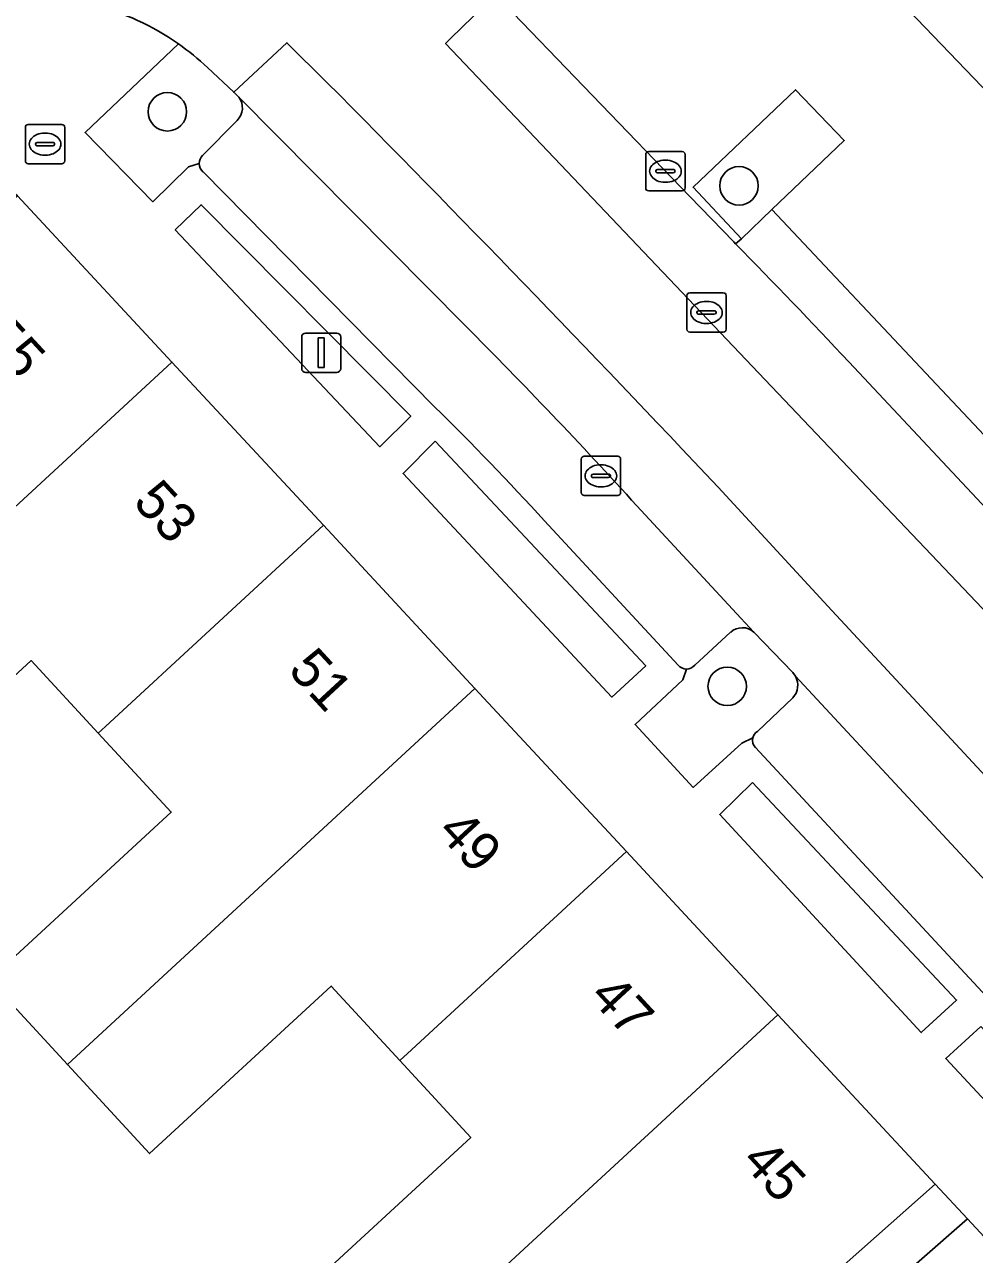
# Model space of a CAD drawing. Extents: x 159716 to 160783, y 383290 to 384031.
# Drawn here: x 160412.95 to 160437.07, y 383618.65 to 383649.89 of the extents above; entities that cross this region are included whole.
import ezdxf

# ---------------------------------------------------------------- set-up
doc = ezdxf.new("R2010")
doc.units = 0
for name, color, linetype in [('IMGEO_Boom', 7, 'Continuous'), ('IMGEO_Brandkraan', 7, 'Continuous'), ('IMGEO_Erf', 7, 'Continuous'), ('IMGEO_Groenvoorziening', 7, 'Continuous'), ('IMGEO_Kolk', 7, 'Continuous'), ('IMGEO_Lichtmast', 7, 'Continuous'), ('IMGEO_Pand', 7, 'Continuous'), ('IMGEO_Pand_nummerreeks', 7, 'Continuous'), ('IMGEO_Parkeervlak_open', 7, 'Continuous'), ('IMGEO_Rijbaan_lokaal_gesloten', 7, 'Continuous'), ('IMGEO_Rijbaan_lokaal_open', 7, 'Continuous'), ('IMGEO_Rioolput', 7, 'Continuous'), ('IMGEO_Voetpad_open', 7, 'Continuous')]:
    doc.layers.add(name, color=color, linetype=linetype)

msp = doc.modelspace()

# ---------------------------------------------------------------- linework, layer by layer
at = {"layer": 'IMGEO_Boom'}
for centre in [(160416.577, 383647.677), (160431.094, 383645.796), (160430.795, 383633.081)]:
    msp.add_circle(centre, 0.489, dxfattribs=at)
at = {"layer": 'IMGEO_Brandkraan'}
for p, q in [((160412.97, 383646.429), (160412.97, 383647.281)), ((160413.045, 383647.355), (160413.897, 383647.355)), ((160413.971, 383647.281), (160413.971, 383646.429)), ((160413.229, 383646.849), (160413.229, 383646.861)), ((160413.272, 383646.898), (160413.67, 383646.898)), ((160413.458, 383647.135), (160413.483, 383647.135)), ((160413.713, 383646.861), (160413.713, 383646.849)), ((160413.667, 383646.812), (160413.269, 383646.812)), ((160413.481, 383646.575), (160413.456, 383646.575)), ((160413.897, 383646.355), (160413.045, 383646.355))]:
    msp.add_line(p, q, dxfattribs=at)
for points in [[(160412.97, 383646.429), (160412.97, 383647.281)], [(160413.045, 383647.355), (160413.897, 383647.355)], [(160413.971, 383647.281), (160413.971, 383646.429)], [(160413.897, 383646.355), (160413.045, 383646.355)]]:
    msp.add_lwpolyline(points, dxfattribs=at)
for centre, radius, start, end in [((160413.047, 383647.279), 0.0765, 91.552, 178.448), ((160413.047, 383647.279), 0.0765, 91.552, 178.448), ((160413.895, 383647.279), 0.0765, 1.552, 88.448), ((160413.895, 383647.279), 0.0765, 1.552, 88.448), ((160413.269, 383646.858), 0.0403, 85.8775, 175.7526), ((160413.266, 383646.848), 0.0366, 178.938, 274.7102), ((160413.67, 383646.855), 0.043, 264.8664, 352.4533), ((160413.674, 383646.86), 0.0386, 1.7309, 96.639), ((160413.047, 383646.431), 0.0765, 181.552, 268.448), ((160413.047, 383646.431), 0.0765, 181.552, 268.448), ((160413.895, 383646.431), 0.0765, 271.552, 358.448), ((160413.895, 383646.431), 0.0765, 271.552, 358.448)]:
    msp.add_arc(centre, radius, start, end, dxfattribs=at)
for centre, major_axis, ratio, start_param, end_param in [((160413.457, 383646.855), (-0.387, 0.002), 0.722429, 4.712389, 7.853982), ((160413.482, 383646.855), (-0.39, 0.002), 0.717154, 1.570796, 4.712389)]:
    msp.add_ellipse(centre, major_axis=major_axis, ratio=ratio, start_param=start_param, end_param=end_param, dxfattribs=at)
at = {"layer": 'IMGEO_Erf'}
msp.add_lwpolyline([(160412.256, 383606.439), (160414.358, 383604.26), (160412.676, 383602.637), (160413.594, 383601.677), (160421.674, 383607.687), (160424.363, 383609.687), (160430.323, 383615.205), (160428.435, 383617.205), (160423.767, 383612.896), (160421.69, 383615.146), (160419.653, 383617.352), (160424.282, 383621.625), (160422.483, 383623.574), (160420.737, 383625.466), (160416.127, 383621.211), (160414.037, 383623.475), (160412.055, 383625.623), (160416.674, 383629.886), (160414.819, 383631.895), (160413.12, 383633.736), (160408.508, 383629.478)], dxfattribs=at)
at = {"layer": 'IMGEO_Groenvoorziening'}
for points in [[(160416.857, 383649.401), (160414.486, 383647.154), (160416.211, 383645.392), (160417.116, 383646.281), (160417.385, 383646.365)], [(160418.389, 383648.049), (160418.263, 383648.174), (160417.597, 383648.799)], [(160417.469, 383646.566), (160418.346, 383647.457)], [(160430.882, 383634.456), (160429.969, 383633.618)], [(160432.527, 383633.339), (160432.462, 383633.429), (160431.472, 383634.461)], [(160429.759, 383633.521), (160429.669, 383633.248), (160428.453, 383632.114), (160429.93, 383630.516), (160431.165, 383631.642), (160431.443, 383631.77)], [(160431.562, 383631.937), (160432.458, 383632.789)]]:
    msp.add_lwpolyline(points, dxfattribs=at)
for points in [[(160422.757, 383639.947), (160417.434, 383645.313), (160416.778, 383644.675), (160421.972, 383639.166)], [(160423.378, 383639.311), (160422.564, 383638.49), (160427.866, 383632.807), (160428.725, 383633.603)], [(160431.433, 383630.641), (160430.607, 383629.827), (160435.721, 383624.286), (160436.618, 383625.112)], [(160437.238, 383624.444), (160436.346, 383623.624), (160441.658, 383617.922), (160442.526, 383618.74)]]:
    msp.add_lwpolyline(points, close=True, dxfattribs=at)
for centre, radius, start, end in [((160413.016, 383643.924), 6.689, 46.7824, 54.96), ((160418.037, 383647.777), 0.445, 313.9839, 37.7073), ((160417.669, 383646.364), 0.284, 134.7539, 179.885), ((160431.18, 383634.13), 0.441, 48.5184, 132.4527), ((160429.761, 383633.792), 0.271, 269.5041, 320.0808), ((160432.116, 383633.111), 0.47, 316.7009, 28.9978), ((160431.693, 383631.718), 0.255, 120.8351, 168.2194)]:
    msp.add_arc(centre, radius, start, end, dxfattribs=at)
at = {"layer": 'IMGEO_Kolk'}
for p, q in [((160428.725, 383645.741), (160428.725, 383646.593)), ((160428.8, 383646.667), (160429.652, 383646.667)), ((160429.726, 383646.593), (160429.726, 383645.741)), ((160429.027, 383646.21), (160429.425, 383646.21)), ((160429.213, 383646.447), (160429.238, 383646.447)), ((160428.984, 383646.161), (160428.984, 383646.173)), ((160429.422, 383646.124), (160429.024, 383646.124)), ((160429.468, 383646.173), (160429.468, 383646.161)), ((160429.652, 383645.667), (160428.8, 383645.667)), ((160429.236, 383645.887), (160429.211, 383645.887)), ((160427.087, 383638.003), (160427.087, 383638.855)), ((160427.162, 383638.929), (160428.014, 383638.929)), ((160427.575, 383638.709), (160427.6, 383638.709)), ((160428.088, 383638.855), (160428.088, 383638.003)), ((160427.346, 383638.423), (160427.346, 383638.435)), ((160427.389, 383638.472), (160427.787, 383638.472)), ((160427.83, 383638.435), (160427.83, 383638.423)), ((160427.784, 383638.386), (160427.386, 383638.386)), ((160427.598, 383638.149), (160427.573, 383638.149)), ((160428.014, 383637.929), (160427.162, 383637.929))]:
    msp.add_line(p, q, dxfattribs=at)
for points in [[(160428.725, 383645.741), (160428.725, 383646.593)], [(160428.8, 383646.667), (160429.652, 383646.667)], [(160429.726, 383646.593), (160429.726, 383645.741)], [(160429.652, 383645.667), (160428.8, 383645.667)], [(160427.087, 383638.003), (160427.087, 383638.855)], [(160427.162, 383638.929), (160428.014, 383638.929)], [(160428.088, 383638.855), (160428.088, 383638.003)], [(160428.014, 383637.929), (160427.162, 383637.929)]]:
    msp.add_lwpolyline(points, dxfattribs=at)
for centre, radius, start, end in [((160428.802, 383646.591), 0.0765, 91.552, 178.448), ((160428.802, 383646.591), 0.0765, 91.552, 178.448), ((160429.65, 383646.591), 0.0765, 1.552, 88.448), ((160429.65, 383646.591), 0.0765, 1.552, 88.448), ((160429.024, 383646.17), 0.0403, 85.8775, 175.7526), ((160429.429, 383646.172), 0.0386, 1.7309, 96.639), ((160429.021, 383646.16), 0.0366, 178.938, 274.7102), ((160429.425, 383646.167), 0.043, 264.8664, 352.4533), ((160428.802, 383645.743), 0.0765, 181.552, 268.448), ((160428.802, 383645.743), 0.0765, 181.552, 268.448), ((160429.65, 383645.743), 0.0765, 271.552, 358.448), ((160429.65, 383645.743), 0.0765, 271.552, 358.448), ((160427.164, 383638.853), 0.0765, 91.552, 178.448), ((160427.164, 383638.853), 0.0765, 91.552, 178.448), ((160428.012, 383638.853), 0.0765, 1.552, 88.448), ((160428.012, 383638.853), 0.0765, 1.552, 88.448), ((160427.386, 383638.432), 0.0403, 85.8775, 175.7526), ((160427.383, 383638.422), 0.0366, 178.938, 274.7102), ((160427.787, 383638.429), 0.043, 264.8664, 352.4533), ((160427.791, 383638.434), 0.0386, 1.7309, 96.639), ((160427.164, 383638.005), 0.0765, 181.552, 268.448), ((160427.164, 383638.005), 0.0765, 181.552, 268.448), ((160428.012, 383638.005), 0.0765, 271.552, 358.448), ((160428.012, 383638.005), 0.0765, 271.552, 358.448)]:
    msp.add_arc(centre, radius, start, end, dxfattribs=at)
for centre, major_axis, ratio, start_param, end_param in [((160429.212, 383646.167), (-0.387, 0.002), 0.722429, 4.712389, 7.853982), ((160429.237, 383646.167), (-0.39, 0.002), 0.717154, 1.570796, 4.712389), ((160427.574, 383638.429), (-0.387, 0.002), 0.722429, 4.712389, 7.853982), ((160427.599, 383638.429), (-0.39, 0.002), 0.717154, 1.570796, 4.712389)]:
    msp.add_ellipse(centre, major_axis=major_axis, ratio=ratio, start_param=start_param, end_param=end_param, dxfattribs=at)
at = {"layer": 'IMGEO_Lichtmast'}
for p, q in [((160419.988, 383641.156), (160419.988, 383641.956)), ((160419.988, 383641.956), (160419.988, 383641.156)), ((160420.088, 383642.056), (160420.878, 383642.056)), ((160420.878, 383642.056), (160420.088, 383642.056)), ((160420.978, 383641.956), (160420.978, 383641.156)), ((160420.978, 383641.156), (160420.978, 383641.956)), ((160420.878, 383641.056), (160420.088, 383641.056)), ((160420.088, 383641.056), (160420.878, 383641.056))]:
    msp.add_line(p, q, dxfattribs=at)
msp.add_lwpolyline([(160420.408, 383641.931), (160420.558, 383641.931), (160420.558, 383641.181), (160420.408, 383641.181), (160420.408, 383641.931)], dxfattribs=at)
for centre, start, end in [((160420.088, 383641.956), 90, 180), ((160420.088, 383641.956), 90, 180), ((160420.878, 383641.956), 0, 90), ((160420.878, 383641.956), 360, 90), ((160420.088, 383641.156), 180, 270), ((160420.088, 383641.156), 180, 270), ((160420.878, 383641.156), 270, 0), ((160420.878, 383641.156), 270, 0)]:
    msp.add_arc(centre, 0.1, start, end, dxfattribs=at)
at = {"layer": 'IMGEO_Pand'}
for points in [[(160416.693, 383641.32), (160412.772, 383645.544), (160407.196, 383640.387), (160409.273, 383638.305), (160404.46, 383633.863), (160406.37, 383631.793)], [(160420.54, 383637.175), (160416.693, 383641.32), (160406.37, 383631.793), (160407.851, 383630.189), (160408.508, 383629.478), (160413.12, 383633.736), (160414.819, 383631.895), (160415.002, 383632.064)], [(160424.389, 383633.03), (160420.54, 383637.175), (160415.002, 383632.064), (160414.819, 383631.895), (160416.674, 383629.886), (160412.055, 383625.623), (160414.037, 383623.475), (160414.155, 383623.584)], [(160428.236, 383628.884), (160424.389, 383633.03), (160414.155, 383623.584), (160414.037, 383623.475), (160416.127, 383621.211), (160420.737, 383625.466), (160422.483, 383623.574), (160422.679, 383623.755)], [(160432.084, 383624.739), (160428.236, 383628.884), (160422.679, 383623.755), (160422.483, 383623.574), (160424.282, 383621.625), (160419.653, 383617.352), (160421.69, 383615.146), (160421.813, 383615.259)], [(160436.079, 383620.435), (160432.084, 383624.739), (160421.813, 383615.259), (160421.69, 383615.146), (160423.767, 383612.896), (160428.435, 383617.205), (160430.323, 383615.205), (160432.354, 383617.13)], [(160440.764, 383615.382), (160436.893, 383619.556), (160433.15, 383616.272), (160431.262, 383614.527), (160433.219, 383612.35), (160428.364, 383607.869), (160430.427, 383605.634), (160435.262, 383610.096), (160435.159, 383610.208)]]:
    msp.add_lwpolyline(points, close=True, dxfattribs=at)
at = {"layer": 'IMGEO_Parkeervlak_open'}
for points in [[(160424.14, 383642.245), (160418.389, 383648.049)], [(160418.346, 383647.457), (160417.469, 383646.566)], [(160417.485, 383646.147), (160423.364, 383640.178)], [(160431.472, 383634.461), (160431.144, 383634.815), (160428.501, 383637.667)], [(160426.153, 383637.284), (160429.547, 383633.623)], [(160429.969, 383633.618), (160430.882, 383634.456)], [(160445.286, 383619.599), (160432.527, 383633.339)], [(160432.458, 383632.789), (160431.562, 383631.937)], [(160431.516, 383631.526), (160443.352, 383618.756)]]:
    msp.add_lwpolyline(points, dxfattribs=at)
for centre, radius, start, end in [((160418.037, 383647.777), 0.445, 313.9839, 37.7073), ((160417.669, 383646.364), 0.284, 134.7539, 179.885), ((160417.671, 383646.364), 0.286, 179.8103, 229.4731), ((160327.791, 383546.097), 136.116, 42.27854, 44.94022), ((160376.643, 383592.361), 66.853, 42.21896, 45.66407), ((160431.18, 383634.13), 0.441, 48.5184, 132.4527), ((160429.759, 383633.792), 0.271, 218.6091, 270.0035), ((160429.761, 383633.792), 0.271, 269.5041, 320.0808), ((160432.116, 383633.111), 0.47, 316.7009, 28.9978), ((160431.693, 383631.718), 0.255, 120.8351, 168.2194), ((160431.701, 383631.714), 0.264, 167.8037, 225.5086)]:
    msp.add_arc(centre, radius, start, end, dxfattribs=at)
at = {"layer": 'IMGEO_Rijbaan_lokaal_gesloten'}
for points in [[(160431.008, 383644.324), (160430.959, 383644.375), (160429.835, 383645.536), (160424.907, 383650.657), (160423.767, 383649.538), (160423.641, 383649.415), (160437.436, 383634.886), (160444.209, 383627.615), (160454.707, 383616.185), (160462.488, 383607.758), (160463.857, 383608.975), (160463.216, 383609.675), (160458.234, 383615.076), (160457.141, 383616.26), (160456.118, 383617.369), (160445.646, 383628.723), (160444.349, 383630.117)], [(160420.63, 383648.421), (160419.612, 383649.428), (160418.263, 383648.174), (160418.389, 383648.049), (160424.14, 383642.245)], [(160444.349, 383630.117), (160443.239, 383631.31), (160439.381, 383635.456), (160433.888, 383641.32)], [(160433.35, 383635.117), (160430.561, 383638.144)], [(160428.501, 383637.667), (160431.144, 383634.815), (160431.472, 383634.461), (160432.462, 383633.429), (160432.527, 383633.339), (160445.286, 383619.599), (160445.392, 383619.488), (160445.753, 383619.101), (160446.214, 383618.606), (160446.294, 383618.52), (160446.333, 383618.467), (160459.018, 383604.673), (160459.094, 383604.601), (160460.412, 383605.803), (160451.956, 383615.047), (160433.35, 383635.117)]]:
    msp.add_lwpolyline(points, dxfattribs=at)
for centre, radius, start, end in [((160030.632, 383261.616), 549.287, 43.2737, 44.76446), ((160300.189, 383516.023), 183.234, 43.14207, 44.44338), ((160327.791, 383546.097), 136.116, 42.27854, 44.94022)]:
    msp.add_arc(centre, radius, start, end, dxfattribs=at)
at = {"layer": 'IMGEO_Rijbaan_lokaal_open'}
for points in [[(160429.833, 383656.06), (160438.296, 383647.241)], [(160430.561, 383638.144), (160433.35, 383635.117), (160451.956, 383615.047), (160460.412, 383605.803), (160459.094, 383604.601), (160459.348, 383604.307), (160464.132, 383608.674), (160463.857, 383608.975), (160462.488, 383607.758), (160454.707, 383616.185), (160444.209, 383627.615), (160437.436, 383634.886), (160423.641, 383649.415), (160423.767, 383649.538), (160424.907, 383650.657)], [(160417.597, 383648.799), (160418.263, 383648.174), (160419.612, 383649.428), (160420.63, 383648.421)]]:
    msp.add_lwpolyline(points, dxfattribs=at)
for centre, radius, start, end in [((160413.289, 383644.177), 6.376, 77.3299, 131.6967), ((160413.048, 383643.972), 6.632, 54.9449, 75.6825), ((160413.016, 383643.924), 6.689, 46.7824, 54.96), ((160030.632, 383261.616), 549.287, 43.2737, 44.76446)]:
    msp.add_arc(centre, radius, start, end, dxfattribs=at)
at = {"layer": 'IMGEO_Rioolput'}
for p, q in [((160429.768, 383642.153), (160429.768, 383643.005)), ((160429.843, 383643.079), (160430.695, 383643.079)), ((160430.256, 383642.859), (160430.281, 383642.859)), ((160430.769, 383643.005), (160430.769, 383642.153)), ((160430.027, 383642.573), (160430.027, 383642.585)), ((160430.465, 383642.536), (160430.067, 383642.536)), ((160430.07, 383642.622), (160430.468, 383642.622)), ((160430.511, 383642.585), (160430.511, 383642.573)), ((160430.279, 383642.299), (160430.254, 383642.299)), ((160430.695, 383642.079), (160429.843, 383642.079))]:
    msp.add_line(p, q, dxfattribs=at)
for points in [[(160429.768, 383642.153), (160429.768, 383643.005)], [(160429.843, 383643.079), (160430.695, 383643.079)], [(160430.769, 383643.005), (160430.769, 383642.153)], [(160430.695, 383642.079), (160429.843, 383642.079)]]:
    msp.add_lwpolyline(points, dxfattribs=at)
for centre, radius, start, end in [((160429.845, 383643.003), 0.0765, 91.552, 178.448), ((160429.845, 383643.003), 0.0765, 91.552, 178.448), ((160430.693, 383643.003), 0.0765, 1.552, 88.448), ((160430.693, 383643.003), 0.0765, 1.552, 88.448), ((160430.067, 383642.582), 0.0403, 85.8775, 175.7526), ((160430.064, 383642.572), 0.0366, 178.938, 274.7102), ((160430.468, 383642.579), 0.043, 264.8664, 352.4533), ((160430.472, 383642.584), 0.0386, 1.7309, 96.639), ((160429.845, 383642.155), 0.0765, 181.552, 268.448), ((160429.845, 383642.155), 0.0765, 181.552, 268.448), ((160430.693, 383642.155), 0.0765, 271.552, 358.448), ((160430.693, 383642.155), 0.0765, 271.552, 358.448)]:
    msp.add_arc(centre, radius, start, end, dxfattribs=at)
for centre, major_axis, ratio, start_param, end_param in [((160430.255, 383642.579), (-0.387, 0.002), 0.722429, 4.712389, 7.853982), ((160430.28, 383642.579), (-0.39, 0.002), 0.717154, 1.570796, 4.712389)]:
    msp.add_ellipse(centre, major_axis=major_axis, ratio=ratio, start_param=start_param, end_param=end_param, dxfattribs=at)
at = {"layer": 'IMGEO_Voetpad_open'}
for points in [[(160438.296, 383647.241), (160429.833, 383656.06), (160426.178, 383659.869), (160424.889, 383658.692)], [(160424.907, 383650.657), (160429.835, 383645.536), (160430.959, 383644.375), (160431.008, 383644.324), (160431.154, 383644.452), (160429.928, 383645.76), (160432.525, 383648.238), (160433.768, 383646.95), (160431.928, 383645.191), (160440.29, 383636.307), (160439.381, 383635.456), (160443.239, 383631.31), (160444.349, 383630.117), (160445.646, 383628.723), (160456.118, 383617.369), (160457.141, 383616.26), (160458.234, 383615.076), (160463.216, 383609.675), (160463.857, 383608.975), (160464.132, 383608.674), (160465.403, 383607.286), (160472.595, 383599.429), (160473.686, 383598.238), (160480.986, 383590.263)], [(160417.385, 383646.365), (160417.116, 383646.281), (160416.211, 383645.392), (160414.486, 383647.154), (160416.857, 383649.401)], [(160409.048, 383648.938), (160410.515, 383647.343), (160412.772, 383645.544), (160416.693, 383641.32), (160420.54, 383637.175), (160424.389, 383633.03), (160428.236, 383628.884), (160432.084, 383624.739), (160436.079, 383620.435), (160436.893, 383619.556), (160440.764, 383615.382), (160444.64, 383611.203), (160448.515, 383607.023), (160452.391, 383602.844), (160456.328, 383598.598), (160458.067, 383600.195), (160456.072, 383602.378), (160457.215, 383603.452), (160457.285, 383603.724)], [(160423.364, 383640.178), (160417.485, 383646.147)], [(160431.928, 383645.191), (160431.154, 383644.452), (160431.008, 383644.324)], [(160433.888, 383641.32), (160439.381, 383635.456), (160440.29, 383636.307), (160431.928, 383645.191)], [(160429.547, 383633.623), (160426.153, 383637.284)], [(160431.443, 383631.77), (160431.165, 383631.642), (160429.93, 383630.516), (160428.453, 383632.114), (160429.669, 383633.248), (160429.759, 383633.521)], [(160443.352, 383618.756), (160431.516, 383631.526)], [(160436.216, 383592.123), (160432.866, 383595.782), (160432.811, 383595.731), (160430.542, 383598.19), (160430.607, 383598.25), (160430.271, 383598.617), (160428.776, 383600.253), (160426.864, 383602.346), (160426.778, 383602.267), (160424.504, 383604.731), (160424.602, 383604.821), (160422.843, 383606.746), (160431.262, 383614.527), (160433.15, 383616.272), (160436.893, 383619.556), (160436.079, 383620.435), (160432.354, 383617.13), (160430.323, 383615.205), (160424.363, 383609.687), (160421.674, 383607.687), (160413.594, 383601.677), (160412.676, 383602.637)]]:
    msp.add_lwpolyline(points, dxfattribs=at)
for points in [[(160432.525, 383648.238), (160429.928, 383645.76), (160431.154, 383644.452), (160431.928, 383645.191), (160433.768, 383646.95)], [(160417.434, 383645.313), (160422.757, 383639.947), (160421.972, 383639.166), (160416.778, 383644.675)], [(160423.378, 383639.311), (160428.725, 383633.603), (160427.866, 383632.807), (160422.564, 383638.49)], [(160431.433, 383630.641), (160436.618, 383625.112), (160435.721, 383624.286), (160430.607, 383629.827)], [(160437.238, 383624.444), (160442.526, 383618.74), (160441.658, 383617.922), (160436.346, 383623.624)]]:
    msp.add_lwpolyline(points, close=True, dxfattribs=at)
for centre, radius, start, end in [((160413.289, 383644.177), 6.376, 77.3299, 131.6967), ((160413.048, 383643.972), 6.632, 54.9449, 75.6825), ((160417.671, 383646.364), 0.286, 179.8103, 229.4731), ((160300.189, 383516.023), 183.234, 43.14207, 44.44338), ((160376.643, 383592.361), 66.853, 42.21896, 45.66407), ((160429.759, 383633.792), 0.271, 218.6091, 270.0035), ((160431.701, 383631.714), 0.264, 167.8037, 225.5086)]:
    msp.add_arc(centre, radius, start, end, dxfattribs=at)

# ---------------------------------------------------------------- texts
at = {"layer": 'IMGEO_Pand_nummerreeks'}
for s, p in [('55', (160411.81, 383641.924)), ('53', (160415.673, 383637.739)), ('51', (160419.613, 383633.47)), ('49', (160423.399, 383629.368)), ('47', (160427.262, 383625.182)), ('45', (160431.125, 383620.997))]:
    msp.add_text(s, height=1, rotation=312.7081, dxfattribs=at).set_placement(p)

doc.saveas('drawing.dxf')
